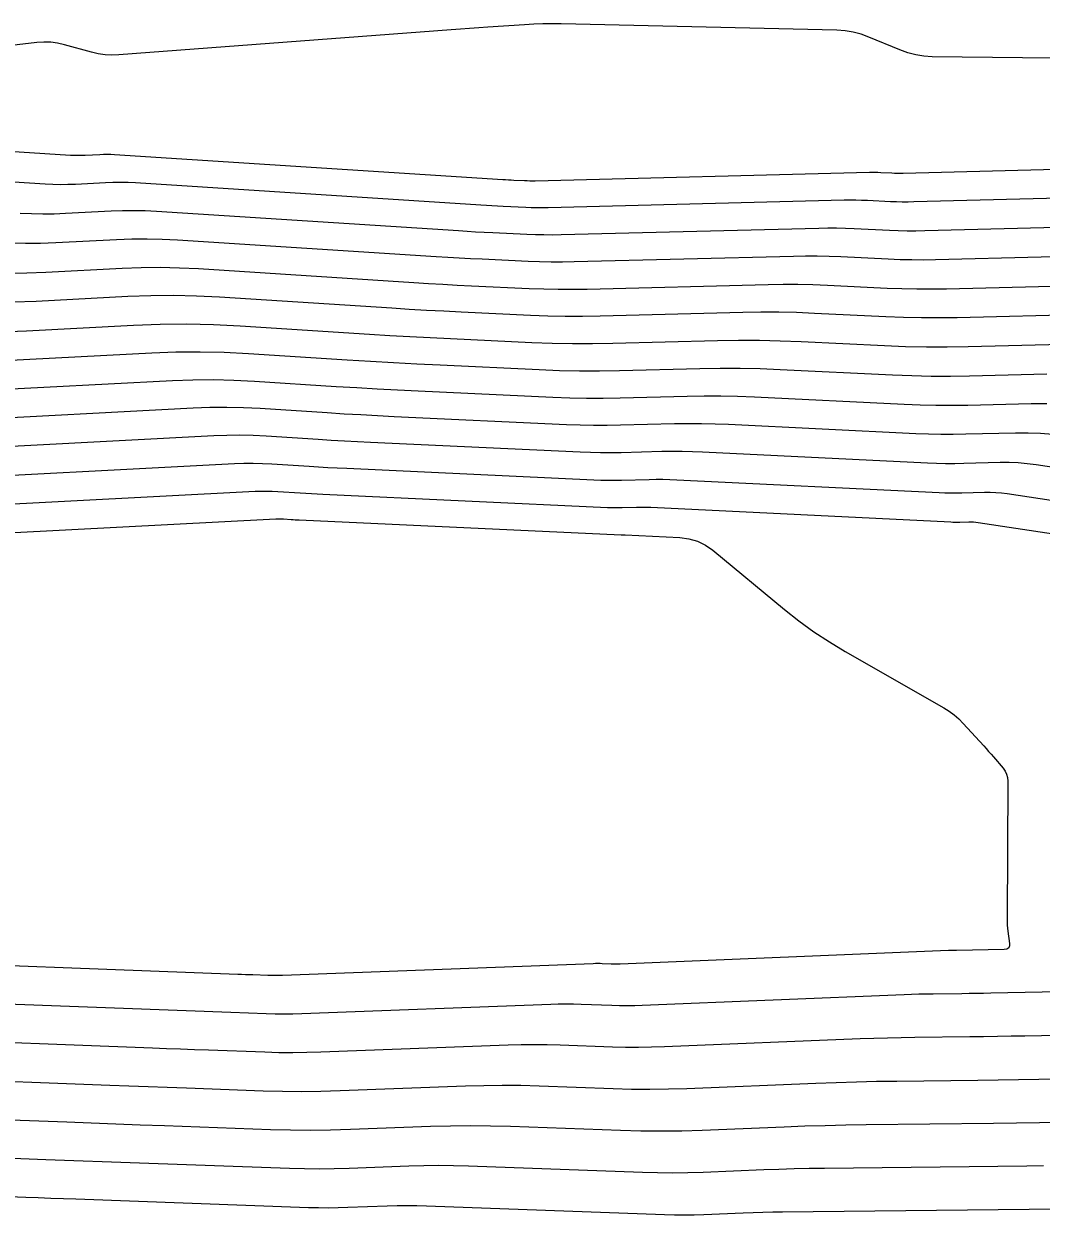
# Model space of a CAD drawing. Extents: x 1768942 to 1774819, y 723037 to 732099.
# Drawn here: x 1770149 to 1770204.9, y 731575.2 to 731640.6 of the extents above; entities that cross this region are included whole.
import ezdxf

# ---------------------------------------------------------------- set-up
doc = ezdxf.new("R2010")
doc.units = 0
doc.layers.add('R_Contours', color=7, linetype='Continuous')

msp = doc.modelspace()

# ---------------------------------------------------------------- linework, layer by layer
at = {"layer": 'R_Contours'}
for points in [[(1770215.443, 731638.636), (1770198.916, 731638.834), (1770198.459, 731638.861), (1770198.011, 731638.932), (1770197.572, 731639.045), (1770197.142, 731639.202), (1770195.441, 731639.915), (1770195.011, 731640.072), (1770194.572, 731640.188), (1770194.124, 731640.261), (1770193.668, 731640.293), (1770178.532, 731640.633), (1770178.028, 731640.639), (1770177.524, 731640.634), (1770177.021, 731640.617), (1770176.518, 731640.59), (1770174.506, 731640.457), (1770174.003, 731640.423), (1770173.5, 731640.389), (1770172.998, 731640.352), (1770172.495, 731640.315), (1770154.232, 731638.933), (1770153.85, 731638.92), (1770153.47, 731638.94), (1770153.094, 731638.994), (1770152.721, 731639.081), (1770151.235, 731639.493), (1770150.863, 731639.578), (1770150.487, 731639.625), (1770150.108, 731639.636), (1770149.727, 731639.609), (1770129.503, 731637.22)], [(1770130.4, 731634.788), (1770151.573, 731633.43), (1770151.774, 731633.42), (1770151.976, 731633.416), (1770152.177, 731633.418), (1770152.379, 731633.425), (1770153.186, 731633.467), (1770153.387, 731633.475), (1770153.589, 731633.476), (1770153.791, 731633.472), (1770153.992, 731633.462), (1770175.333, 731632.087), (1770175.48, 731632.077), (1770175.628, 731632.069), (1770175.775, 731632.061), (1770175.923, 731632.054), (1770176.513, 731632.027), (1770176.66, 731632.021), (1770176.808, 731632.018), (1770176.956, 731632.018), (1770177.103, 731632.02), (1770195.469, 731632.484), (1770195.622, 731632.487), (1770195.776, 731632.486), (1770195.929, 731632.483), (1770196.083, 731632.477), (1770196.696, 731632.447), (1770196.849, 731632.441), (1770197.003, 731632.438), (1770197.156, 731632.437), (1770197.31, 731632.44), (1770215.55, 731632.9)], [(1770213.938, 731631.254), (1770197.906, 731630.85), (1770197.587, 731630.845), (1770197.268, 731630.846), (1770196.949, 731630.853), (1770196.63, 731630.865), (1770195.354, 731630.928), (1770195.035, 731630.94), (1770194.716, 731630.947), (1770194.397, 731630.948), (1770194.078, 731630.943), (1770177.815, 731630.532), (1770177.506, 731630.527), (1770177.197, 731630.527), (1770176.888, 731630.533), (1770176.579, 731630.545), (1770175.344, 731630.602), (1770175.035, 731630.617), (1770174.727, 731630.634), (1770174.418, 731630.651), (1770174.11, 731630.671), (1770155.144, 731631.893), (1770154.731, 731631.914), (1770154.318, 731631.922), (1770153.906, 731631.919), (1770153.493, 731631.903), (1770151.841, 731631.817), (1770151.428, 731631.802), (1770151.015, 731631.798), (1770150.602, 731631.807), (1770150.189, 731631.827), (1770131.473, 731633.027)], [(1770212.325, 731629.609), (1770198.502, 731629.26), (1770198.017, 731629.253), (1770197.532, 731629.254), (1770197.048, 731629.264), (1770196.563, 731629.283), (1770194.626, 731629.378), (1770194.142, 731629.397), (1770193.657, 731629.408), (1770193.172, 731629.409), (1770192.688, 731629.401), (1770178.527, 731629.043), (1770178.057, 731629.035), (1770177.586, 731629.036), (1770177.116, 731629.045), (1770176.646, 731629.063), (1770174.766, 731629.15), (1770174.296, 731629.173), (1770173.826, 731629.198), (1770173.356, 731629.225), (1770172.887, 731629.255), (1770156.296, 731630.324), (1770155.672, 731630.355), (1770155.048, 731630.368), (1770154.424, 731630.363), (1770153.799, 731630.339), (1770151.302, 731630.209), (1770150.678, 731630.186), (1770150.054, 731630.181), (1770149.43, 731630.194), (1770148.806, 731630.224)], [(1770210.713, 731627.964), (1770199.098, 731627.671), (1770198.448, 731627.66), (1770197.797, 731627.662), (1770197.147, 731627.676), (1770196.497, 731627.701), (1770193.898, 731627.829), (1770193.248, 731627.854), (1770192.598, 731627.868), (1770191.947, 731627.87), (1770191.297, 731627.859), (1770179.239, 731627.555), (1770178.607, 731627.544), (1770177.976, 731627.545), (1770177.344, 731627.558), (1770176.713, 731627.581), (1770174.187, 731627.699), (1770173.556, 731627.729), (1770172.925, 731627.763), (1770172.294, 731627.799), (1770171.663, 731627.839), (1770157.447, 731628.755), (1770156.612, 731628.797), (1770155.777, 731628.814), (1770154.942, 731628.807), (1770154.106, 731628.776), (1770150.764, 731628.602), (1770149.928, 731628.57), (1770149.093, 731628.563), (1770148.257, 731628.58)], [(1770148.132, 731626.946), (1770149.178, 731626.954), (1770150.225, 731626.994), (1770154.413, 731627.212), (1770155.46, 731627.251), (1770156.506, 731627.26), (1770157.553, 731627.238), (1770158.599, 731627.186), (1770170.44, 731626.423), (1770171.232, 731626.373), (1770172.024, 731626.328), (1770172.817, 731626.286), (1770173.609, 731626.247), (1770176.779, 731626.1), (1770177.572, 731626.07), (1770178.365, 731626.054), (1770179.158, 731626.053), (1770179.951, 731626.066), (1770189.906, 731626.318), (1770190.722, 731626.331), (1770191.538, 731626.329), (1770192.354, 731626.311), (1770193.169, 731626.279), (1770196.431, 731626.12), (1770197.247, 731626.087), (1770198.062, 731626.07), (1770198.878, 731626.068), (1770199.694, 731626.081), (1770209.1, 731626.318)], [(1770207.488, 731624.673), (1770200.29, 731624.491), (1770199.309, 731624.475), (1770198.327, 731624.478), (1770197.346, 731624.499), (1770196.365, 731624.538), (1770192.441, 731624.73), (1770191.46, 731624.768), (1770190.479, 731624.789), (1770189.497, 731624.792), (1770188.516, 731624.776), (1770180.663, 731624.577), (1770179.708, 731624.562), (1770178.754, 731624.563), (1770177.8, 731624.582), (1770176.846, 731624.618), (1770173.031, 731624.795), (1770172.077, 731624.842), (1770171.123, 731624.892), (1770170.17, 731624.947), (1770169.217, 731625.007), (1770159.751, 731625.617), (1770158.493, 731625.68), (1770157.236, 731625.706), (1770155.978, 731625.695), (1770154.72, 731625.648), (1770149.687, 731625.386), (1770148.429, 731625.339)], [(1770147.679, 731623.723), (1770149.148, 731623.778), (1770155.026, 731624.084), (1770156.496, 731624.139), (1770157.965, 731624.151), (1770159.434, 731624.121), (1770160.902, 731624.048), (1770167.994, 731623.591), (1770169.108, 731623.521), (1770170.223, 731623.457), (1770171.337, 731623.398), (1770172.452, 731623.343), (1770176.913, 731623.136), (1770178.028, 731623.094), (1770179.143, 731623.072), (1770180.259, 731623.071), (1770181.375, 731623.089), (1770187.125, 731623.234), (1770188.272, 731623.253), (1770189.42, 731623.25), (1770190.566, 731623.225), (1770191.713, 731623.18), (1770196.299, 731622.956), (1770197.445, 731622.91), (1770198.592, 731622.886), (1770199.739, 731622.883), (1770200.886, 731622.901), (1770206.059, 731623.032)], [(1770147.921, 731622.134), (1770156.036, 731622.557), (1770157.365, 731622.607), (1770158.694, 731622.618), (1770160.023, 731622.59), (1770161.351, 731622.524), (1770166.771, 731622.175), (1770168.046, 731622.095), (1770169.322, 731622.022), (1770170.598, 731621.954), (1770171.874, 731621.892), (1770177.326, 731621.638), (1770178.429, 731621.597), (1770179.532, 731621.575), (1770180.636, 731621.573), (1770181.739, 731621.591), (1770186.154, 731621.703), (1770187.257, 731621.721), (1770188.36, 731621.718), (1770189.463, 731621.695), (1770190.566, 731621.651), (1770196.742, 731621.349), (1770197.799, 731621.307), (1770198.857, 731621.285), (1770199.915, 731621.282), (1770200.972, 731621.299), (1770205.205, 731621.406)], [(1770146.556, 731620.484), (1770157.174, 731621.036), (1770158.299, 731621.078), (1770159.424, 731621.088), (1770160.549, 731621.064), (1770161.673, 731621.008), (1770166.171, 731620.718), (1770167.296, 731620.648), (1770168.421, 731620.584), (1770169.546, 731620.524), (1770170.671, 731620.469), (1770178.077, 731620.125), (1770178.999, 731620.09), (1770179.921, 731620.072), (1770180.844, 731620.071), (1770181.766, 731620.086), (1770185.456, 731620.179), (1770186.379, 731620.194), (1770187.301, 731620.191), (1770188.223, 731620.172), (1770189.145, 731620.135), (1770197.38, 731619.733), (1770198.25, 731619.698), (1770199.122, 731619.68), (1770199.993, 731619.677), (1770200.864, 731619.691), (1770204.35, 731619.779), (1770205.221, 731619.782)], [(1770205.543, 731618.07), (1770204.863, 731618.128), (1770204.18, 731618.155), (1770203.496, 731618.153), (1770200.756, 731618.084), (1770200.071, 731618.073), (1770199.386, 731618.075), (1770198.702, 731618.089), (1770198.017, 731618.116), (1770187.724, 731618.62), (1770186.983, 731618.649), (1770186.242, 731618.665), (1770185.501, 731618.667), (1770184.759, 731618.655), (1770181.793, 731618.58), (1770181.052, 731618.568), (1770180.31, 731618.569), (1770179.569, 731618.583), (1770178.828, 731618.611), (1770169.363, 731619.051), (1770168.441, 731619.096), (1770167.52, 731619.145), (1770166.599, 731619.198), (1770165.678, 731619.255), (1770161.995, 731619.493), (1770161.074, 731619.539), (1770160.153, 731619.558), (1770159.232, 731619.55), (1770158.311, 731619.516), (1770145.19, 731618.833)], [(1770219.465, 731614.159), (1770204.625, 731616.403), (1770204.132, 731616.466), (1770203.636, 731616.508), (1770203.14, 731616.528), (1770202.642, 731616.527), (1770200.648, 731616.476), (1770200.149, 731616.468), (1770199.651, 731616.47), (1770199.153, 731616.48), (1770198.655, 731616.5), (1770186.303, 731617.104), (1770185.743, 731617.126), (1770185.183, 731617.138), (1770184.622, 731617.139), (1770184.062, 731617.131), (1770181.82, 731617.074), (1770181.26, 731617.065), (1770180.699, 731617.066), (1770180.139, 731617.077), (1770179.579, 731617.098), (1770168.054, 731617.633), (1770167.336, 731617.668), (1770166.619, 731617.706), (1770165.902, 731617.748), (1770165.184, 731617.792), (1770162.317, 731617.977), (1770161.6, 731618.013), (1770160.883, 731618.028), (1770160.165, 731618.022), (1770159.448, 731617.995), (1770143.825, 731617.182)], [(1770142.46, 731615.531), (1770160.585, 731616.474), (1770161.099, 731616.494), (1770161.612, 731616.498), (1770162.125, 731616.487), (1770162.639, 731616.462), (1770164.691, 731616.329), (1770165.204, 731616.297), (1770165.718, 731616.268), (1770166.231, 731616.24), (1770166.745, 731616.215), (1770180.33, 731615.584), (1770180.709, 731615.57), (1770181.089, 731615.562), (1770181.468, 731615.562), (1770181.847, 731615.568), (1770183.365, 731615.606), (1770183.744, 731615.612), (1770184.123, 731615.611), (1770184.503, 731615.603), (1770184.882, 731615.588), (1770199.292, 731614.884), (1770199.604, 731614.871), (1770199.916, 731614.865), (1770200.228, 731614.864), (1770200.54, 731614.869), (1770201.788, 731614.9), (1770202.099, 731614.901), (1770202.41, 731614.889), (1770202.72, 731614.863), (1770203.029, 731614.823), (1770220.189, 731612.229)], [(1770141.095, 731613.88), (1770161.723, 731614.954), (1770162.032, 731614.965), (1770162.342, 731614.968), (1770162.651, 731614.961), (1770162.96, 731614.946), (1770164.198, 731614.866), (1770164.507, 731614.847), (1770164.817, 731614.829), (1770165.126, 731614.813), (1770165.436, 731614.798), (1770181.081, 731614.07), (1770181.279, 731614.063), (1770181.478, 731614.059), (1770181.676, 731614.059), (1770181.874, 731614.062), (1770182.668, 731614.082), (1770182.866, 731614.085), (1770183.064, 731614.085), (1770183.262, 731614.081), (1770183.461, 731614.073), (1770199.93, 731613.267), (1770200.055, 731613.262), (1770200.181, 731613.26), (1770200.306, 731613.259), (1770200.432, 731613.261), (1770200.934, 731613.274), (1770201.059, 731613.274), (1770201.184, 731613.269), (1770201.309, 731613.259), (1770201.433, 731613.243), (1770220.058, 731610.427)], [(1770139.73, 731612.229), (1770162.86, 731613.433), (1770162.965, 731613.437), (1770163.071, 731613.438), (1770163.177, 731613.436), (1770163.282, 731613.43), (1770163.704, 731613.403), (1770163.81, 731613.397), (1770163.916, 731613.391), (1770164.021, 731613.385), (1770164.127, 731613.38), (1770181.832, 731612.557), (1770181.849, 731612.556), (1770181.867, 731612.556), (1770181.884, 731612.556), (1770181.901, 731612.556), (1770181.97, 731612.558), (1770181.988, 731612.558), (1770182.005, 731612.558), (1770182.022, 731612.558), (1770182.04, 731612.557), (1770185.058, 731612.41), (1770185.552, 731612.347), (1770186.017, 731612.21), (1770186.454, 731611.998), (1770186.861, 731611.711), (1770190.793, 731608.464), (1770191.591, 731607.833), (1770192.415, 731607.237), (1770193.263, 731606.677), (1770194.136, 731606.153), (1770199.548, 731603.057), (1770199.841, 731602.875), (1770200.116, 731602.671), (1770200.375, 731602.447), (1770200.616, 731602.201), (1770201.744, 731600.964), (1770201.88, 731600.814), (1770202.014, 731600.663), (1770202.147, 731600.511), (1770202.279, 731600.357), (1770202.804, 731599.741), (1770202.919, 731599.581), (1770203, 731599.409), (1770203.049, 731599.225), (1770203.065, 731599.029), (1770203.025, 731591.451), (1770203.027, 731591.283), (1770203.036, 731591.115), (1770203.05, 731590.948), (1770203.071, 731590.781), (1770203.166, 731590.113), (1770203.166, 731589.967), (1770203.118, 731589.862), (1770203.021, 731589.797), (1770202.877, 731589.773), (1770200.256, 731589.72), (1770200.218, 731589.719), (1770200.181, 731589.719), (1770200.144, 731589.718), (1770200.106, 731589.718), (1770199.957, 731589.716), (1770199.92, 731589.715), (1770199.883, 731589.715), (1770199.845, 731589.714), (1770199.808, 731589.712), (1770181.766, 731588.976), (1770181.644, 731588.972), (1770181.521, 731588.971), (1770181.399, 731588.972), (1770181.276, 731588.975), (1770180.786, 731588.993), (1770180.664, 731588.996), (1770180.541, 731588.997), (1770180.419, 731588.996), (1770180.296, 731588.993), (1770163.223, 731588.346), (1770163.019, 731588.34), (1770162.815, 731588.338), (1770162.61, 731588.34), (1770162.406, 731588.345), (1770161.588, 731588.375), (1770161.384, 731588.382), (1770161.18, 731588.389), (1770160.975, 731588.397), (1770160.771, 731588.405), (1770139.639, 731589.209)], [(1770219.098, 731587.712), (1770202.13, 731587.369), (1770201.734, 731587.362), (1770201.338, 731587.355), (1770200.942, 731587.349), (1770200.546, 731587.344), (1770198.963, 731587.327), (1770198.567, 731587.321), (1770198.171, 731587.312), (1770197.775, 731587.3), (1770197.38, 731587.286), (1770182.988, 731586.698), (1770182.569, 731586.685), (1770182.149, 731586.68), (1770181.73, 731586.684), (1770181.31, 731586.695), (1770179.632, 731586.756), (1770179.212, 731586.768), (1770178.793, 731586.771), (1770178.373, 731586.767), (1770177.954, 731586.755), (1770164.277, 731586.237), (1770163.789, 731586.223), (1770163.301, 731586.218), (1770162.813, 731586.222), (1770162.325, 731586.235), (1770160.374, 731586.305), (1770159.886, 731586.323), (1770159.398, 731586.341), (1770158.91, 731586.359), (1770158.422, 731586.378), (1770141.153, 731587.035)], [(1770216.796, 731585.277), (1770204.004, 731585.019), (1770203.249, 731585.004), (1770202.495, 731584.991), (1770201.74, 731584.98), (1770200.986, 731584.971), (1770197.968, 731584.937), (1770197.214, 731584.926), (1770196.459, 731584.909), (1770195.705, 731584.887), (1770194.951, 731584.859), (1770184.21, 731584.421), (1770183.494, 731584.399), (1770182.777, 731584.39), (1770182.061, 731584.396), (1770181.344, 731584.415), (1770178.478, 731584.52), (1770177.761, 731584.539), (1770177.045, 731584.545), (1770176.328, 731584.538), (1770175.611, 731584.518), (1770165.33, 731584.129), (1770164.559, 731584.106), (1770163.788, 731584.099), (1770163.016, 731584.105), (1770162.245, 731584.125), (1770159.159, 731584.236), (1770158.388, 731584.264), (1770157.617, 731584.292), (1770156.845, 731584.321), (1770156.074, 731584.35), (1770142.667, 731584.861)], [(1770144.181, 731582.686), (1770153.726, 731582.323), (1770154.781, 731582.283), (1770155.835, 731582.244), (1770156.89, 731582.205), (1770157.945, 731582.167), (1770162.165, 731582.016), (1770163.219, 731581.987), (1770164.274, 731581.979), (1770165.329, 731581.99), (1770166.384, 731582.02), (1770173.269, 731582.281), (1770174.283, 731582.309), (1770175.296, 731582.32), (1770176.31, 731582.311), (1770177.324, 731582.283), (1770181.378, 731582.135), (1770182.392, 731582.107), (1770183.405, 731582.1), (1770184.419, 731582.112), (1770185.433, 731582.143), (1770192.523, 731582.433), (1770193.635, 731582.474), (1770194.748, 731582.507), (1770195.86, 731582.532), (1770196.973, 731582.548), (1770201.426, 731582.598), (1770202.539, 731582.612), (1770203.652, 731582.628), (1770204.765, 731582.647), (1770205.878, 731582.668)], [(1770145.695, 731580.512), (1770151.377, 731580.296), (1770152.716, 731580.245), (1770154.054, 731580.195), (1770155.392, 731580.146), (1770156.731, 731580.098), (1770162.564, 731579.889), (1770163.662, 731579.859), (1770164.761, 731579.85), (1770165.859, 731579.861), (1770166.958, 731579.893), (1770171.351, 731580.059), (1770172.45, 731580.091), (1770173.548, 731580.102), (1770174.647, 731580.092), (1770175.745, 731580.062), (1770181.783, 731579.841), (1770182.908, 731579.811), (1770184.034, 731579.802), (1770185.159, 731579.816), (1770186.284, 731579.851), (1770190.785, 731580.034), (1770191.91, 731580.076), (1770193.036, 731580.109), (1770194.161, 731580.134), (1770195.287, 731580.151), (1770202.283, 731580.229), (1770203.546, 731580.245), (1770204.809, 731580.263), (1770206.072, 731580.285)], [(1770205.036, 731577.883), (1770204.107, 731577.872), (1770192.99, 731577.747), (1770192.157, 731577.735), (1770191.324, 731577.716), (1770190.491, 731577.692), (1770189.658, 731577.661), (1770186.327, 731577.525), (1770185.494, 731577.499), (1770184.662, 731577.489), (1770183.829, 731577.495), (1770182.996, 731577.518), (1770173.438, 731577.868), (1770172.619, 731577.89), (1770171.8, 731577.897), (1770170.981, 731577.889), (1770170.162, 731577.866), (1770166.885, 731577.741), (1770166.066, 731577.718), (1770165.247, 731577.71), (1770164.428, 731577.716), (1770163.609, 731577.738), (1770154.334, 731578.071), (1770153.303, 731578.108), (1770152.273, 731578.146), (1770151.242, 731578.185), (1770150.212, 731578.223), (1770146.09, 731578.38)], [(1770205.931, 731575.514), (1770190.693, 731575.343), (1770190.152, 731575.335), (1770189.612, 731575.323), (1770189.071, 731575.307), (1770188.531, 731575.287), (1770186.37, 731575.199), (1770185.83, 731575.182), (1770185.29, 731575.176), (1770184.749, 731575.18), (1770184.209, 731575.195), (1770171.131, 731575.673), (1770170.591, 731575.688), (1770170.052, 731575.693), (1770169.512, 731575.687), (1770168.972, 731575.672), (1770166.813, 731575.59), (1770166.274, 731575.575), (1770165.734, 731575.569), (1770165.194, 731575.574), (1770164.654, 731575.588), (1770151.869, 731576.047), (1770151.18, 731576.072), (1770150.491, 731576.097), (1770149.802, 731576.123), (1770149.113, 731576.149), (1770146.358, 731576.254)]]:
    msp.add_lwpolyline(points, dxfattribs=at)

doc.saveas('drawing.dxf')
